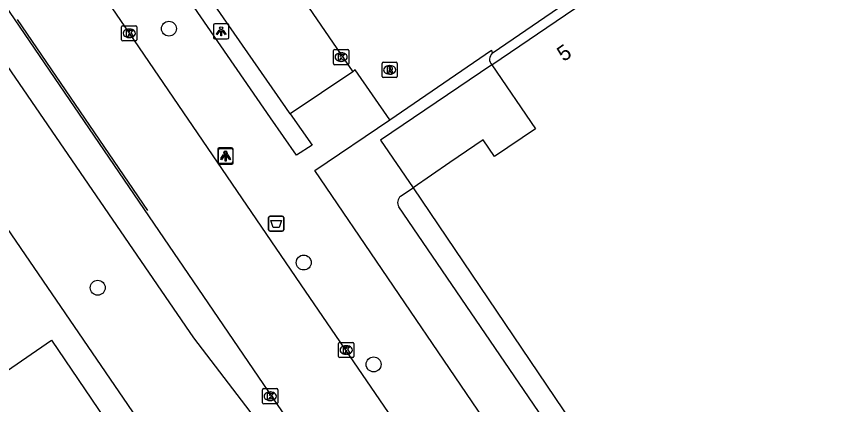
# Model space of a CAD drawing. Extents: x 157466 to 158888, y 383063 to 384677.
# Drawn here: x 158217.2 to 158271.4, y 383635.7 to 383661.2 of the extents above; entities that cross this region are included whole.
import ezdxf

# ---------------------------------------------------------------- set-up
doc = ezdxf.new("R2010")
doc.units = 0
for name, color, linetype in [('IMGEO_Afvalbak', 7, 'Continuous'), ('IMGEO_Boom', 7, 'Continuous'), ('IMGEO_Kolk', 7, 'Continuous'), ('IMGEO_Lichtpunt', 7, 'Continuous'), ('IMGEO_Lijnafwatering', 7, 'Continuous'), ('IMGEO_Pand', 7, 'Continuous'), ('IMGEO_Pand_nummerreeks', 7, 'Continuous'), ('IMGEO_Parkeervlak_open', 7, 'Continuous'), ('IMGEO_Rijbaan_lokaal_gesloten', 7, 'Continuous'), ('IMGEO_Rijbaan_lokaal_open', 7, 'Continuous'), ('IMGEO_Rioolput', 7, 'Continuous'), ('IMGEO_Voetpad_open', 7, 'Continuous')]:
    doc.layers.add(name, color=color, linetype=linetype)

msp = doc.modelspace()

# ---------------------------------------------------------------- linework, layer by layer
at = {"layer": 'IMGEO_Afvalbak'}
for p, q in [((158233.818, 383648.104), (158234.608, 383648.104)), ((158234.608, 383648.104), (158233.818, 383648.104)), ((158233.718, 383647.204), (158233.718, 383648.004)), ((158233.718, 383648.004), (158233.718, 383647.204)), ((158234.708, 383648.004), (158234.708, 383647.204)), ((158234.708, 383647.204), (158234.708, 383648.004)), ((158234.608, 383647.104), (158233.818, 383647.104)), ((158233.818, 383647.104), (158234.608, 383647.104))]:
    msp.add_line(p, q, dxfattribs=at)
msp.add_lwpolyline([(158233.861, 383647.818), (158234.565, 383647.818), (158234.416, 383647.348), (158234.01, 383647.348), (158233.861, 383647.818)], dxfattribs=at)
for centre, start, end in [((158233.818, 383648.004), 90, 180), ((158233.818, 383648.004), 90, 180), ((158234.608, 383648.004), 0, 90), ((158234.608, 383648.004), 360, 90), ((158233.818, 383647.204), 180, 270), ((158233.818, 383647.204), 180, 270), ((158234.608, 383647.204), 270, 0), ((158234.608, 383647.204), 270, 0)]:
    msp.add_arc(centre, 0.1, start, end, dxfattribs=at)
at = {"layer": 'IMGEO_Boom'}
for centre in [(158227.183, 383660.392), (158236.017, 383645.056), (158222.523, 383643.402), (158240.595, 383638.373)]:
    msp.add_circle(centre, 0.489, dxfattribs=at)
at = {"layer": 'IMGEO_Kolk'}
for p, q in [((158224.088, 383659.661), (158224.088, 383660.513)), ((158224.163, 383660.587), (158225.015, 383660.587)), ((158225.089, 383660.513), (158225.089, 383659.661)), ((158224.576, 383660.367), (158224.601, 383660.367)), ((158225.015, 383659.587), (158224.163, 383659.587)), ((158224.599, 383659.807), (158224.574, 383659.807)), ((158237.97, 383658.101), (158237.97, 383658.953)), ((158238.045, 383659.027), (158238.897, 383659.027)), ((158238.971, 383658.953), (158238.971, 383658.101)), ((158238.458, 383658.807), (158238.483, 383658.807)), ((158238.897, 383658.027), (158238.045, 383658.027)), ((158238.481, 383658.247), (158238.456, 383658.247)), ((158238.3, 383638.894), (158238.3, 383639.746)), ((158238.375, 383639.82), (158239.227, 383639.82)), ((158238.788, 383639.6), (158238.813, 383639.6)), ((158239.301, 383639.746), (158239.301, 383638.894)), ((158238.811, 383639.04), (158238.786, 383639.04)), ((158239.227, 383638.82), (158238.375, 383638.82)), ((158233.322, 383635.861), (158233.322, 383636.713)), ((158233.397, 383636.787), (158234.249, 383636.787)), ((158234.323, 383636.713), (158234.323, 383635.861)), ((158233.81, 383636.567), (158233.835, 383636.567)), ((158234.249, 383635.787), (158233.397, 383635.787)), ((158233.833, 383636.007), (158233.808, 383636.007))]:
    msp.add_line(p, q, dxfattribs=at)
for points in [[(158224.088, 383659.661), (158224.088, 383660.513)], [(158224.163, 383660.587), (158225.015, 383660.587)], [(158225.089, 383660.513), (158225.089, 383659.661)], [(158224.409, 383660.287), (158224.532, 383660.287), (158224.532, 383660.136), (158224.662, 383660.287), (158224.826, 383660.287), (158224.68, 383660.136), (158224.833, 383659.887), (158224.681, 383659.887), (158224.596, 383660.051), (158224.532, 383659.984), (158224.532, 383659.887), (158224.409, 383659.887), (158224.409, 383660.287)], [(158225.015, 383659.587), (158224.163, 383659.587)], [(158237.97, 383658.101), (158237.97, 383658.953)], [(158238.045, 383659.027), (158238.897, 383659.027)], [(158238.971, 383658.953), (158238.971, 383658.101)], [(158238.291, 383658.727), (158238.414, 383658.727), (158238.414, 383658.576), (158238.544, 383658.727), (158238.708, 383658.727), (158238.562, 383658.576), (158238.715, 383658.327), (158238.563, 383658.327), (158238.478, 383658.491), (158238.414, 383658.424), (158238.414, 383658.327), (158238.291, 383658.327), (158238.291, 383658.727)], [(158238.897, 383658.027), (158238.045, 383658.027)], [(158238.3, 383638.894), (158238.3, 383639.746)], [(158238.375, 383639.82), (158239.227, 383639.82)], [(158238.621, 383639.52), (158238.744, 383639.52), (158238.744, 383639.369), (158238.874, 383639.52), (158239.038, 383639.52), (158238.892, 383639.369), (158239.045, 383639.12), (158238.893, 383639.12), (158238.808, 383639.284), (158238.744, 383639.217), (158238.744, 383639.12), (158238.621, 383639.12), (158238.621, 383639.52)], [(158239.301, 383639.746), (158239.301, 383638.894)], [(158239.227, 383638.82), (158238.375, 383638.82)], [(158233.322, 383635.861), (158233.322, 383636.713)], [(158233.397, 383636.787), (158234.249, 383636.787)], [(158234.323, 383636.713), (158234.323, 383635.861)], [(158233.643, 383636.487), (158233.766, 383636.487), (158233.766, 383636.336), (158233.896, 383636.487), (158234.06, 383636.487), (158233.914, 383636.336), (158234.067, 383636.087), (158233.915, 383636.087), (158233.83, 383636.251), (158233.766, 383636.184), (158233.766, 383636.087), (158233.643, 383636.087), (158233.643, 383636.487)], [(158234.249, 383635.787), (158233.397, 383635.787)]]:
    msp.add_lwpolyline(points, dxfattribs=at)
for centre, start, end in [((158224.165, 383660.511), 91.552, 178.448), ((158224.165, 383660.511), 91.552, 178.448), ((158225.013, 383660.511), 1.552, 88.448), ((158225.013, 383660.511), 1.552, 88.448), ((158224.165, 383659.663), 181.552, 268.448), ((158224.165, 383659.663), 181.552, 268.448), ((158225.013, 383659.663), 271.552, 358.448), ((158225.013, 383659.663), 271.552, 358.448), ((158238.047, 383658.951), 91.552, 178.448), ((158238.047, 383658.951), 91.552, 178.448), ((158238.895, 383658.951), 1.552, 88.448), ((158238.895, 383658.951), 1.552, 88.448), ((158238.047, 383658.103), 181.552, 268.448), ((158238.047, 383658.103), 181.552, 268.448), ((158238.895, 383658.103), 271.552, 358.448), ((158238.895, 383658.103), 271.552, 358.448), ((158238.377, 383639.744), 91.552, 178.448), ((158238.377, 383639.744), 91.552, 178.448), ((158239.225, 383639.744), 1.552, 88.448), ((158239.225, 383639.744), 1.552, 88.448), ((158238.377, 383638.896), 181.552, 268.448), ((158238.377, 383638.896), 181.552, 268.448), ((158239.225, 383638.896), 271.552, 358.448), ((158239.225, 383638.896), 271.552, 358.448), ((158233.399, 383636.711), 91.552, 178.448), ((158233.399, 383636.711), 91.552, 178.448), ((158234.247, 383636.711), 1.552, 88.448), ((158234.247, 383636.711), 1.552, 88.448), ((158233.399, 383635.863), 181.552, 268.448), ((158233.399, 383635.863), 181.552, 268.448), ((158234.247, 383635.863), 271.552, 358.448), ((158234.247, 383635.863), 271.552, 358.448)]:
    msp.add_arc(centre, 0.0765, start, end, dxfattribs=at)
for centre, major_axis, ratio, start_param, end_param in [((158224.575, 383660.087), (-0.387, 0.002), 0.722429, 4.712389, 7.853982), ((158224.6, 383660.087), (-0.39, 0.002), 0.717154, 1.570796, 4.712389), ((158238.457, 383658.527), (-0.387, 0.002), 0.722429, 4.712389, 7.853982), ((158238.482, 383658.527), (-0.39, 0.002), 0.717154, 1.570796, 4.712389), ((158238.787, 383639.32), (-0.387, 0.002), 0.722429, 4.712389, 7.853982), ((158238.812, 383639.32), (-0.39, 0.002), 0.717154, 1.570796, 4.712389), ((158233.809, 383636.287), (-0.387, 0.002), 0.722429, 4.712389, 7.853982), ((158233.834, 383636.287), (-0.39, 0.002), 0.717154, 1.570796, 4.712389)]:
    msp.add_ellipse(centre, major_axis=major_axis, ratio=ratio, start_param=start_param, end_param=end_param, dxfattribs=at)
at = {"layer": 'IMGEO_Lichtpunt'}
for p, q in [((158230.109, 383660.623), (158230.109, 383659.816)), ((158230.109, 383660.623), (158230.109, 383659.816)), ((158231.011, 383660.718), (158230.203, 383660.718)), ((158231.011, 383660.718), (158230.203, 383660.718)), ((158231.105, 383659.816), (158231.105, 383660.623)), ((158231.105, 383659.816), (158231.105, 383660.623)), ((158230.203, 383659.722), (158231.011, 383659.722)), ((158230.203, 383659.722), (158231.011, 383659.722)), ((158230.39, 383652.482), (158230.39, 383651.675)), ((158230.39, 383652.482), (158230.39, 383651.675)), ((158230.402, 383652.411), (158230.402, 383651.604)), ((158230.402, 383652.411), (158230.402, 383651.604)), ((158231.292, 383652.577), (158230.484, 383652.577)), ((158231.292, 383652.577), (158230.484, 383652.577)), ((158231.304, 383652.506), (158230.496, 383652.506)), ((158231.304, 383652.506), (158230.496, 383652.506)), ((158231.386, 383651.675), (158231.386, 383652.482)), ((158231.386, 383651.675), (158231.386, 383652.482)), ((158231.398, 383651.604), (158231.398, 383652.411)), ((158231.398, 383651.604), (158231.398, 383652.411)), ((158230.484, 383651.581), (158231.292, 383651.581)), ((158230.484, 383651.581), (158231.292, 383651.581)), ((158230.496, 383651.51), (158231.304, 383651.51)), ((158230.496, 383651.51), (158231.304, 383651.51))]:
    msp.add_line(p, q, dxfattribs=at)
for points in [[(158230.483, 383660.287), (158230.522, 383660.259), (158230.334, 383659.997), (158230.296, 383660.024), (158230.483, 383660.287)], [(158230.585, 383660.239), (158230.632, 383660.239), (158230.632, 383659.917), (158230.585, 383659.917), (158230.585, 383660.239)], [(158230.695, 383660.259), (158230.733, 383660.286), (158230.92, 383660.024), (158230.881, 383659.996), (158230.695, 383660.259)], [(158230.764, 383652.146), (158230.803, 383652.118), (158230.615, 383651.856), (158230.577, 383651.883), (158230.764, 383652.146)], [(158230.776, 383652.075), (158230.815, 383652.047), (158230.627, 383651.785), (158230.589, 383651.812), (158230.776, 383652.075)], [(158230.866, 383652.098), (158230.913, 383652.098), (158230.913, 383651.776), (158230.866, 383651.776), (158230.866, 383652.098)], [(158230.878, 383652.027), (158230.925, 383652.027), (158230.925, 383651.705), (158230.878, 383651.705), (158230.878, 383652.027)], [(158230.976, 383652.118), (158231.014, 383652.145), (158231.201, 383651.883), (158231.162, 383651.855), (158230.976, 383652.118)], [(158230.988, 383652.047), (158231.026, 383652.074), (158231.213, 383651.812), (158231.174, 383651.784), (158230.988, 383652.047)]]:
    msp.add_lwpolyline(points, dxfattribs=at)
for centre in [(158230.608, 383660.421), (158230.889, 383652.28), (158230.901, 383652.209)]:
    msp.add_circle(centre, 0.0994, dxfattribs=at)
for centre, start, end in [((158230.203, 383660.623), 90, 180), ((158230.203, 383660.623), 90, 180), ((158231.011, 383660.623), 0, 90), ((158231.011, 383660.623), 0, 90), ((158230.203, 383659.816), 180, 270), ((158230.203, 383659.816), 180, 270), ((158231.011, 383659.816), 270, 0), ((158231.011, 383659.816), 270, 360), ((158230.484, 383652.482), 90, 180), ((158230.484, 383652.482), 90, 180), ((158230.496, 383652.411), 90, 180), ((158230.496, 383652.411), 90, 180), ((158231.292, 383652.482), 0, 90), ((158231.292, 383652.482), 0, 90), ((158231.304, 383652.411), 0, 90), ((158231.304, 383652.411), 0, 90), ((158230.484, 383651.675), 180, 270), ((158230.484, 383651.675), 180, 270), ((158230.496, 383651.604), 180, 270), ((158230.496, 383651.604), 180, 270), ((158231.292, 383651.675), 270, 0), ((158231.292, 383651.675), 270, 360), ((158231.304, 383651.604), 270, 0), ((158231.304, 383651.604), 270, 360)]:
    msp.add_arc(centre, 0.0946, start, end, dxfattribs=at)
at = {"layer": 'IMGEO_Lijnafwatering'}
msp.add_lwpolyline([(158225.795, 383648.477), (158217.26, 383660.987)], dxfattribs=at)
at = {"layer": 'IMGEO_Pand'}
for points in [[(158248.333, 383658.017), (158282.738, 383681.399), (158301.024, 383654.658)], [(158248.333, 383658.017), (158251.191, 383653.826), (158248.525, 383652.008), (158247.781, 383653.099), (158245.595, 383651.608), (158243.176, 383649.959)], [(158243.176, 383649.959), (158256.289, 383630.536)]]:
    msp.add_lwpolyline(points, dxfattribs=at)
at = {"layer": 'IMGEO_Parkeervlak_open'}
msp.add_lwpolyline([(158235.131, 383654.813), (158234.849, 383655.22), (158225.593, 383668.585)], dxfattribs=at)
at = {"layer": 'IMGEO_Rijbaan_lokaal_gesloten'}
for points in [[(158248.368, 383658.778), (158248.432, 383658.827), (158260.795, 383667.305), (158280.477, 383680.616), (158282.405, 383681.916)], [(158229.483, 383672.025), (158231.887, 383668.297), (158239.231, 383657.571)], [(158241.668, 383654.423), (158248.315, 383658.971), (158248.368, 383658.778)], [(158241.668, 383654.423), (158239.395, 383657.688), (158239.231, 383657.571)]]:
    msp.add_lwpolyline(points, dxfattribs=at)
at = {"layer": 'IMGEO_Rijbaan_lokaal_open'}
for points in [[(158210.568, 383680.576), (158210.773, 383680.301), (158214.72, 383674.526), (158224.589, 383660.087), (158236.121, 383643.187), (158245.564, 383629.334), (158245.709, 383629.148)], [(158237.164, 383631.582), (158234.352, 383635.679), (158214.464, 383664.841)]]:
    msp.add_lwpolyline(points, dxfattribs=at)
at = {"layer": 'IMGEO_Rioolput'}
for p, q in [((158241.146, 383657.263), (158241.146, 383658.115)), ((158241.221, 383658.189), (158242.073, 383658.189)), ((158241.634, 383657.969), (158241.659, 383657.969)), ((158242.147, 383658.115), (158242.147, 383657.263)), ((158241.657, 383657.409), (158241.632, 383657.409)), ((158242.073, 383657.189), (158241.221, 383657.189))]:
    msp.add_line(p, q, dxfattribs=at)
for points in [[(158241.146, 383657.263), (158241.146, 383658.115)], [(158241.221, 383658.189), (158242.073, 383658.189)], [(158241.735, 383657.887), (158241.483, 383657.889), (158241.483, 383657.489)], [(158241.661, 383657.808), (158241.607, 383657.808), (158241.607, 383657.727)], [(158242.147, 383658.115), (158242.147, 383657.263)], [(158241.483, 383657.489), (158241.607, 383657.489), (158241.607, 383657.651), (158241.618, 383657.651)], [(158241.607, 383657.727), (158241.659, 383657.727)], [(158241.665, 383657.622), (158241.736, 383657.489), (158241.876, 383657.489), (158241.811, 383657.615)], [(158242.073, 383657.189), (158241.221, 383657.189)]]:
    msp.add_lwpolyline(points, dxfattribs=at)
for centre, radius, start, end in [((158241.223, 383658.113), 0.0765, 91.552, 178.448), ((158241.223, 383658.113), 0.0765, 91.552, 178.448), ((158241.667, 383657.712), 0.0964, 77.0061, 93.1865), ((158241.681, 383657.769), 0.0378, 276.6634, 79.6772), ((158241.734, 383657.777), 0.109, 350.3612, 89.416), ((158242.071, 383658.113), 0.0765, 1.552, 88.448), ((158242.071, 383658.113), 0.0765, 1.552, 88.448), ((158241.223, 383657.265), 0.0765, 181.552, 268.448), ((158241.223, 383657.265), 0.0765, 181.552, 268.448), ((158241.617, 383657.598), 0.0533, 26.0293, 88.6989), ((158241.643, 383657.916), 0.19, 274.7715, 282.9687), ((158241.732, 383657.777), 0.112, 277.5842, 350.9817), ((158241.716, 383657.562), 0.108, 29.5134, 73.7905), ((158242.071, 383657.265), 0.0765, 271.552, 358.448), ((158242.071, 383657.265), 0.0765, 271.552, 358.448)]:
    msp.add_arc(centre, radius, start, end, dxfattribs=at)
for centre, major_axis, ratio, start_param, end_param in [((158241.633, 383657.689), (-0.387, 0.002), 0.722429, 4.712389, 7.853982), ((158241.658, 383657.689), (-0.39, 0.002), 0.717154, 1.570796, 4.712389)]:
    msp.add_ellipse(centre, major_axis=major_axis, ratio=ratio, start_param=start_param, end_param=end_param, dxfattribs=at)
at = {"layer": 'IMGEO_Voetpad_open'}
for points in [[(158235.131, 383654.813), (158236.561, 383652.748), (158235.537, 383652.097), (158233.832, 383654.542), (158224.708, 383667.808)], [(158231.151, 383626.09), (158229.21, 383628.839), (158208.659, 383658.894), (158213.641, 383662.216), (158228.79, 383640.12), (158232.486, 383635.288), (158232.562, 383635.205), (158232.903, 383634.795), (158233.205, 383634.355), (158233.467, 383633.891), (158233.686, 383633.404), (158233.861, 383632.9), (158233.991, 383632.383), (158234.073, 383631.856), (158234.108, 383631.324), (158234.096, 383630.791), (158234.036, 383630.261), (158233.928, 383629.738), (158233.775, 383629.227), (158233.576, 383628.732)], [(158248.333, 383658.017), (158241.047, 383653.085), (158243.176, 383649.959)], [(158239.231, 383657.571), (158235.131, 383654.813)], [(158259.719, 383625.262), (158255.866, 383622.943), (158236.752, 383651.09), (158241.668, 383654.423)], [(158242.366, 383649.411), (158243.176, 383649.959)], [(158254.869, 383630.19), (158242.25, 383648.704)], [(158213.292, 383635.708), (158219.497, 383639.971), (158226.067, 383630.251)]]:
    msp.add_lwpolyline(points, dxfattribs=at)
for centre, radius, start, end in [((158248.721, 383658.38), 0.531, 131.5727, 223.1607), ((158242.698, 383648.994), 0.533, 128.4692, 212.8954)]:
    msp.add_arc(centre, radius, start, end, dxfattribs=at)

# ---------------------------------------------------------------- texts
at = {"layer": 'IMGEO_Pand_nummerreeks'}
msp.add_text('5', height=1, rotation=34.1999, dxfattribs=at).set_placement((158253.044, 383658.196))

doc.saveas('drawing.dxf')
